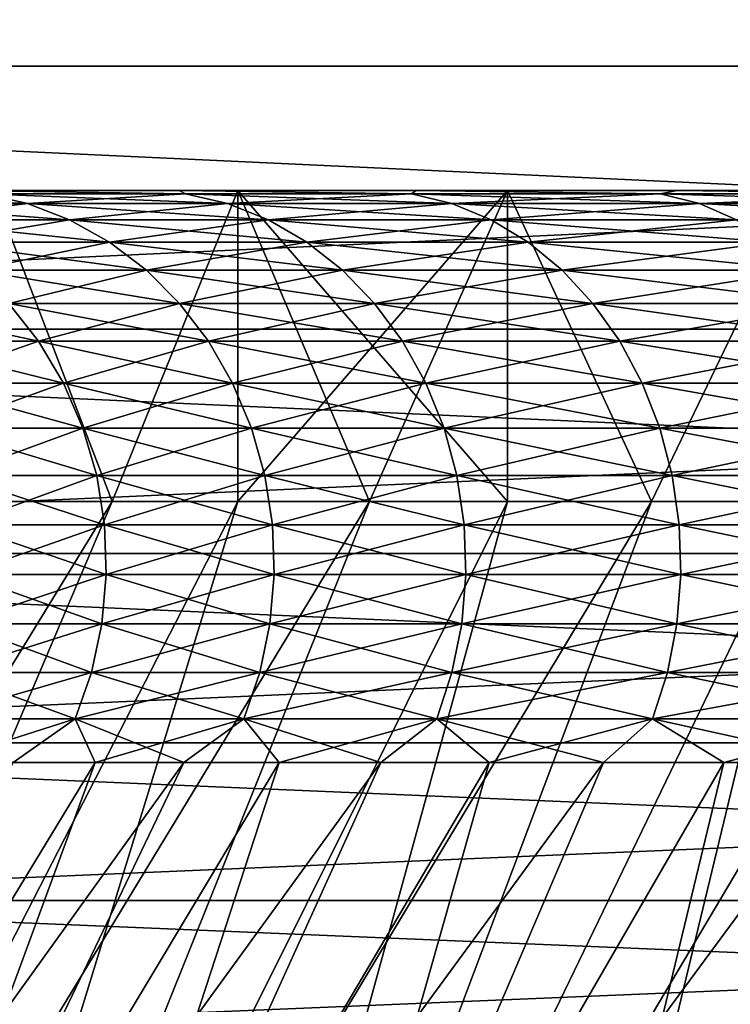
# Model space of a CAD drawing. Header units: metres. Extents: x -105 to 105, y -72 to 59.
# Tile 353 of 414: x 65.62 to 66.76, y 23.94 to 25.52. Entities that reach past the tile are written whole.
import ezdxf

# ---------------------------------------------------------------- set-up
doc = ezdxf.new("R2010")
doc.units = ezdxf.units.M
doc.layers.add('solid_509431_AD150_SW0001', color=7, linetype='CONTINUOUS')

msp = doc.modelspace()

# ---------------------------------------------------------------- linework, layer by layer
at = {"layer": 'solid_509431_AD150_SW0001'}
for points in [[(72.321823, 34.450001, 15.774263), (62.678173, 25.450001, 10.206499), (72.321823, 25.450001, 15.774263)], [(62.678173, 34.450001, 10.206499), (62.678173, 25.450001, 10.206499), (72.321823, 34.450001, 15.774263)], [(62.678173, 34.450001, -10.206499), (72.321823, 25.450001, -15.774263), (62.678173, 25.450001, -10.206499)], [(72.321823, 34.450001, -15.774263), (72.321823, 25.450001, -15.774263), (62.678173, 34.450001, -10.206499)], [(72.321823, 25.450001, 15.774263), (62.678173, 25.450001, 10.206499), (63.232864, 25.027069, 10.526749)], [(62.678173, 25.450001, -10.206499), (72.321823, 25.450001, -15.774263), (71.767136, 25.027069, -15.454014)], [(62.678173, 25.450001, -10.206499), (71.767136, 25.027069, -15.454014), (63.232857, 25.027073, -10.526746)], [(72.321823, 25.450001, 15.774263), (63.232864, 25.027069, 10.526749), (71.767143, 25.027073, 15.454017)], [(65.226921, 25.25, 4.938564), (65.537827, 25.25, 4.777785), (65.878197, 25.25, 5.399327)], [(65.578598, 25.25, 5.580294), (65.226921, 25.25, 4.938564), (65.878197, 25.25, 5.399327)], [(65.878197, 25.25, -5.399327), (65.226921, 25.25, -4.938564), (65.578598, 25.25, -5.580294)], [(65.878197, 25.25, -5.399327), (65.537827, 25.25, -4.777785), (65.226921, 25.25, -4.938564)], [(65.537827, 25.25, 4.777785), (65.563698, 25.244822, 4.653468), (65.888252, 25.244822, 5.260668)], [(65.878197, 25.25, 5.399327), (65.537827, 25.25, 4.777785), (65.888252, 25.244822, 5.260668)], [(65.888252, 25.244822, -5.260668), (65.537827, 25.25, -4.777785), (65.878197, 25.25, -5.399327)], [(65.563698, 25.244822, -4.653468), (65.537827, 25.25, -4.777785), (65.888252, 25.244822, -5.260668)], [(65.770378, 24.75, -5.892076), (65.578598, 25.25, -5.580294), (65.57856, 24.75, -5.580228)], [(65.57856, 24.75, 5.580228), (65.578598, 25.25, 5.580294), (65.770378, 24.75, 5.892076)], [(65.578598, 25.25, 5.580294), (65.878197, 25.25, 5.399327), (66.259331, 25.25, 5.996724)], [(65.972374, 25.25, 6.197135), (65.578598, 25.25, 5.580294), (66.259331, 25.25, 5.996724)], [(66.259331, 25.25, -5.996724), (65.578598, 25.25, -5.580294), (65.972374, 25.25, -6.197135)], [(65.770378, 24.75, -5.892076), (65.972374, 25.25, -6.197135), (65.578598, 25.25, -5.580294)], [(66.259331, 25.25, -5.996724), (65.878197, 25.25, -5.399327), (65.578598, 25.25, -5.580294)], [(65.770378, 24.75, 5.892076), (65.578598, 25.25, 5.580294), (65.972374, 25.25, 6.197135)], [(65.97245, 24.75, -6.197247), (65.972374, 25.25, -6.197135), (65.770378, 24.75, -5.892076)], [(65.770378, 24.75, 5.892076), (65.972374, 25.25, 6.197135), (65.97245, 24.75, 6.197247)], [(65.878197, 25.25, 5.399327), (65.888252, 25.244822, 5.260668), (66.251831, 25.244822, 5.845341)], [(66.259331, 25.25, 5.996724), (65.878197, 25.25, 5.399327), (66.251831, 25.244822, 5.845341)], [(66.251831, 25.244822, -5.845341), (65.878197, 25.25, -5.399327), (66.259331, 25.25, -5.996724)], [(65.888252, 25.244822, -5.260668), (65.878197, 25.25, -5.399327), (66.251831, 25.244822, -5.845341)], [(65.972374, 25.25, 6.197135), (66.259331, 25.25, 5.996724), (66.679482, 25.25, 6.567261)], [(66.406433, 25.25, 6.786247), (65.972374, 25.25, 6.197135), (66.679482, 25.25, 6.567261)], [(66.679482, 25.25, -6.567261), (65.972374, 25.25, -6.197135), (66.406433, 25.25, -6.786247)], [(66.406349, 24.75, -6.786134), (66.406433, 25.25, -6.786247), (65.972374, 25.25, -6.197135)], [(66.679482, 25.25, -6.567261), (66.259331, 25.25, -5.996724), (65.972374, 25.25, -6.197135)], [(66.184464, 24.75, -6.49529), (65.972374, 25.25, -6.197135), (65.97245, 24.75, -6.197247)], [(66.406349, 24.75, -6.786134), (65.972374, 25.25, -6.197135), (66.184464, 24.75, -6.49529)], [(65.97245, 24.75, 6.197247), (65.972374, 25.25, 6.197135), (66.406433, 25.25, 6.786247)], [(65.97245, 24.75, 6.197247), (66.406433, 25.25, 6.786247), (66.184464, 24.75, 6.49529)], [(66.184464, 24.75, 6.49529), (66.406433, 25.25, 6.786247), (66.406349, 24.75, 6.786134)], [(66.259331, 25.25, 5.996724), (66.251831, 25.244822, 5.845341), (66.652863, 25.244822, 6.404984)], [(66.251831, 25.244822, -5.845341), (66.259331, 25.25, -5.996724), (66.652863, 25.244822, -6.404984)], [(66.679482, 25.25, 6.567261), (66.259331, 25.25, 5.996724), (66.652863, 25.244822, 6.404984)], [(66.652863, 25.244822, -6.404984), (66.259331, 25.25, -5.996724), (66.679482, 25.25, -6.567261)], [(66.637993, 24.75, -7.069606), (66.406433, 25.25, -6.786247), (66.406349, 24.75, -6.786134)], [(66.406349, 24.75, 6.786134), (66.406433, 25.25, 6.786247), (66.637993, 24.75, 7.069606)], [(66.406433, 25.25, 6.786247), (66.679482, 25.25, 6.567261), (67.136841, 25.25, 7.108491)], [(66.878922, 25.25, 7.345103), (66.406433, 25.25, 6.786247), (67.136841, 25.25, 7.108491)], [(67.136841, 25.25, -7.108491), (66.406433, 25.25, -6.786247), (66.878922, 25.25, -7.345103)], [(66.637993, 24.75, -7.069606), (66.878922, 25.25, -7.345103), (66.406433, 25.25, -6.786247)], [(67.136841, 25.25, -7.108491), (66.679482, 25.25, -6.567261), (66.406433, 25.25, -6.786247)], [(66.637993, 24.75, 7.069606), (66.406433, 25.25, 6.786247), (66.878922, 25.25, 7.345103)], [(66.879005, 24.75, -7.345198), (66.878922, 25.25, -7.345103), (66.637993, 24.75, -7.069606)], [(66.637993, 24.75, 7.069606), (66.878922, 25.25, 7.345103), (66.879005, 24.75, 7.345198)], [(66.679482, 25.25, 6.567261), (66.652863, 25.244822, 6.404984), (67.089638, 25.244822, 6.937199)], [(66.652863, 25.244822, -6.404984), (66.679482, 25.25, -6.567261), (67.089638, 25.244822, -6.937199)], [(67.136841, 25.25, 7.108491), (66.679482, 25.25, 6.567261), (67.089638, 25.244822, 6.937199)], [(67.089638, 25.244822, -6.937199), (66.679482, 25.25, -6.567261), (67.136841, 25.25, -7.108491)], [(65.279556, 25.244822, 4.026341), (65.352043, 25.229061, 3.996314), (65.634071, 25.229061, 4.618764)], [(65.563698, 25.244822, 4.653468), (65.279556, 25.244822, 4.026341), (65.634071, 25.229061, 4.618764)], [(65.563698, 25.244822, -4.653468), (65.634071, 25.229061, -4.618764), (65.352043, 25.229061, -3.996314)], [(65.563698, 25.244822, 4.653468), (65.634071, 25.229061, 4.618764), (65.956207, 25.229061, 5.221436)], [(65.888252, 25.244822, 5.260668), (65.563698, 25.244822, 4.653468), (65.956207, 25.229061, 5.221436)], [(65.563698, 25.244822, -4.653468), (65.888252, 25.244822, -5.260668), (65.634071, 25.229061, -4.618764)], [(65.888252, 25.244822, -5.260668), (65.956207, 25.229061, -5.221436), (65.634071, 25.229061, -4.618764)], [(65.888252, 25.244822, 5.260668), (65.956207, 25.229061, 5.221436), (66.31707, 25.229061, 5.801749)], [(66.251831, 25.244822, 5.845341), (65.888252, 25.244822, 5.260668), (66.31707, 25.229061, 5.801749)], [(65.888252, 25.244822, -5.260668), (66.251831, 25.244822, -5.845341), (65.956207, 25.229061, -5.221436)], [(66.251831, 25.244822, -5.845341), (66.31707, 25.229061, -5.801749), (65.956207, 25.229061, -5.221436)], [(66.251831, 25.244822, 5.845341), (66.31707, 25.229061, 5.801749), (66.715111, 25.229061, 6.357218)], [(66.652863, 25.244822, 6.404984), (66.251831, 25.244822, 5.845341), (66.715111, 25.229061, 6.357218)], [(66.251831, 25.244822, -5.845341), (66.652863, 25.244822, -6.404984), (66.31707, 25.229061, -5.801749)], [(66.652863, 25.244822, -6.404984), (66.715111, 25.229061, -6.357218), (66.31707, 25.229061, -5.801749)], [(66.652863, 25.244822, 6.404984), (66.715111, 25.229061, 6.357218), (67.148636, 25.229061, 6.885464)], [(67.089638, 25.244822, 6.937199), (66.652863, 25.244822, 6.404984), (67.148636, 25.229061, 6.885464)], [(66.652863, 25.244822, -6.404984), (67.089638, 25.244822, -6.937199), (66.715111, 25.229061, -6.357218)], [(67.089638, 25.244822, -6.937199), (67.148636, 25.229061, -6.885464), (66.715111, 25.229061, -6.357218)], [(65.352043, 25.229061, 3.996314), (65.421951, 25.202997, 3.967357), (65.701935, 25.202997, 4.585297)], [(65.634071, 25.229061, 4.618764), (65.352043, 25.229061, 3.996314), (65.701935, 25.202997, 4.585297)], [(65.352043, 25.229061, -3.996314), (65.634071, 25.229061, -4.618764), (65.421951, 25.202997, -3.967357)], [(65.634071, 25.229061, -4.618764), (65.701935, 25.202997, -4.585297), (65.421951, 25.202997, -3.967357)], [(65.634071, 25.229061, 4.618764), (65.701935, 25.202997, 4.585297), (66.021736, 25.202997, 5.183602)], [(65.956207, 25.229061, 5.221436), (65.634071, 25.229061, 4.618764), (66.021736, 25.202997, 5.183602)], [(65.634071, 25.229061, -4.618764), (65.956207, 25.229061, -5.221436), (65.701935, 25.202997, -4.585297)], [(65.956207, 25.229061, -5.221436), (66.021736, 25.202997, -5.183602), (65.701935, 25.202997, -4.585297)], [(65.956207, 25.229061, 5.221436), (66.021736, 25.202997, 5.183602), (66.379982, 25.202997, 5.75971)], [(66.31707, 25.229061, 5.801749), (65.956207, 25.229061, 5.221436), (66.379982, 25.202997, 5.75971)], [(65.956207, 25.229061, -5.221436), (66.31707, 25.229061, -5.801749), (66.021736, 25.202997, -5.183602)], [(66.31707, 25.229061, -5.801749), (66.379982, 25.202997, -5.75971), (66.021736, 25.202997, -5.183602)], [(66.31707, 25.229061, 5.801749), (66.379982, 25.202997, 5.75971), (66.775146, 25.202997, 6.311154)], [(66.715111, 25.229061, 6.357218), (66.31707, 25.229061, 5.801749), (66.775146, 25.202997, 6.311154)], [(66.31707, 25.229061, -5.801749), (66.715111, 25.229061, -6.357218), (66.379982, 25.202997, -5.75971)], [(66.715111, 25.229061, -6.357218), (66.775146, 25.202997, -6.311154), (66.379982, 25.202997, -5.75971)], [(66.715111, 25.229061, 6.357218), (66.775146, 25.202997, 6.311154), (67.205521, 25.202997, 6.835572)], [(67.148636, 25.229061, 6.885464), (66.715111, 25.229061, 6.357218), (67.205521, 25.202997, 6.835572)], [(66.715111, 25.229061, -6.357218), (67.148636, 25.229061, -6.885464), (66.775146, 25.202997, -6.311154)], [(65.421951, 25.202997, 3.967357), (65.488037, 25.167095, 3.939985), (65.76609, 25.167095, 4.553661)], [(65.701935, 25.202997, 4.585297), (65.421951, 25.202997, 3.967357), (65.76609, 25.167095, 4.553661)], [(65.421951, 25.202997, -3.967357), (65.701935, 25.202997, -4.585297), (65.488037, 25.167095, -3.939985)], [(65.701935, 25.202997, -4.585297), (65.76609, 25.167095, -4.553661), (65.488037, 25.167095, -3.939985)], [(65.701935, 25.202997, 4.585297), (65.76609, 25.167095, 4.553661), (66.083679, 25.167095, 5.147839)], [(66.021736, 25.202997, 5.183602), (65.701935, 25.202997, 4.585297), (66.083679, 25.167095, 5.147839)], [(65.701935, 25.202997, -4.585297), (66.021736, 25.202997, -5.183602), (65.76609, 25.167095, -4.553661)], [(66.021736, 25.202997, -5.183602), (66.083679, 25.167095, -5.147839), (65.76609, 25.167095, -4.553661)], [(66.021736, 25.202997, 5.183602), (66.083679, 25.167095, 5.147839), (66.439461, 25.167095, 5.719972)], [(66.379982, 25.202997, 5.75971), (66.021736, 25.202997, 5.183602), (66.439461, 25.167095, 5.719972)], [(66.021736, 25.202997, -5.183602), (66.379982, 25.202997, -5.75971), (66.083679, 25.167095, -5.147839)], [(66.379982, 25.202997, -5.75971), (66.439461, 25.167095, -5.719972), (66.083679, 25.167095, -5.147839)], [(66.379982, 25.202997, 5.75971), (66.439461, 25.167095, 5.719972), (66.831894, 25.167095, 6.267611)], [(66.775146, 25.202997, 6.311154), (66.379982, 25.202997, 5.75971), (66.831894, 25.167095, 6.267611)], [(66.379982, 25.202997, -5.75971), (66.775146, 25.202997, -6.311154), (66.439461, 25.167095, -5.719972)], [(66.775146, 25.202997, -6.311154), (66.831894, 25.167095, -6.267611), (66.439461, 25.167095, -5.719972)], [(65.488037, 25.167095, 3.939985), (65.549118, 25.121994, 3.914685), (65.825386, 25.121994, 4.524421)], [(65.76609, 25.167095, 4.553661), (65.488037, 25.167095, 3.939985), (65.825386, 25.121994, 4.524421)], [(65.488037, 25.167095, -3.939985), (65.76609, 25.167095, -4.553661), (65.549118, 25.121994, -3.914685)], [(65.76609, 25.167095, -4.553661), (65.825386, 25.121994, -4.524421), (65.549118, 25.121994, -3.914685)], [(65.76609, 25.167095, 4.553661), (65.825386, 25.121994, 4.524421), (66.140938, 25.121994, 5.114782)], [(66.083679, 25.167095, 5.147839), (65.76609, 25.167095, 4.553661), (66.140938, 25.121994, 5.114782)], [(65.76609, 25.167095, -4.553661), (66.083679, 25.167095, -5.147839), (65.825386, 25.121994, -4.524421)], [(66.083679, 25.167095, -5.147839), (66.140938, 25.121994, -5.114782), (65.825386, 25.121994, -4.524421)], [(66.083679, 25.167095, 5.147839), (66.140938, 25.121994, 5.114782), (66.494431, 25.121994, 5.683242)], [(66.439461, 25.167095, 5.719972), (66.083679, 25.167095, 5.147839), (66.494431, 25.121994, 5.683242)], [(66.083679, 25.167095, -5.147839), (66.439461, 25.167095, -5.719972), (66.140938, 25.121994, -5.114782)], [(66.439461, 25.167095, -5.719972), (66.494431, 25.121994, -5.683242), (66.140938, 25.121994, -5.114782)], [(66.439461, 25.167095, 5.719972), (66.494431, 25.121994, 5.683242), (66.884338, 25.121994, 6.227365)], [(66.831894, 25.167095, 6.267611), (66.439461, 25.167095, 5.719972), (66.884338, 25.121994, 6.227365)], [(66.439461, 25.167095, -5.719972), (66.831894, 25.167095, -6.267611), (66.494431, 25.121994, -5.683242)], [(66.831894, 25.167095, -6.267611), (66.884338, 25.121994, -6.227365), (66.494431, 25.121994, -5.683242)], [(65.549118, 25.121994, 3.914685), (65.604103, 25.068493, 3.891907), (65.878769, 25.068493, 4.498095)], [(65.825386, 25.121994, 4.524421), (65.549118, 25.121994, 3.914685), (65.878769, 25.068493, 4.498095)], [(65.549118, 25.121994, -3.914685), (65.825386, 25.121994, -4.524421), (65.604103, 25.068493, -3.891907)], [(65.825386, 25.121994, -4.524421), (65.878769, 25.068493, -4.498095), (65.604103, 25.068493, -3.891907)], [(65.825386, 25.121994, 4.524421), (65.878769, 25.068493, 4.498095), (66.192482, 25.068493, 5.085021)], [(66.140938, 25.121994, 5.114782), (65.825386, 25.121994, 4.524421), (66.192482, 25.068493, 5.085021)], [(65.825386, 25.121994, -4.524421), (66.140938, 25.121994, -5.114782), (65.878769, 25.068493, -4.498095)], [(66.140938, 25.121994, -5.114782), (66.192482, 25.068493, -5.085021), (65.878769, 25.068493, -4.498095)], [(66.140938, 25.121994, 5.114782), (66.192482, 25.068493, 5.085021), (66.543915, 25.068493, 5.650173)], [(66.494431, 25.121994, 5.683242), (66.140938, 25.121994, 5.114782), (66.543915, 25.068493, 5.650173)], [(66.140938, 25.121994, -5.114782), (66.494431, 25.121994, -5.683242), (66.192482, 25.068493, -5.085021)], [(66.494431, 25.121994, -5.683242), (66.543915, 25.068493, -5.650173), (66.192482, 25.068493, -5.085021)], [(66.494431, 25.121994, 5.683242), (66.543915, 25.068493, 5.650173), (66.931564, 25.068493, 6.19113)], [(66.884338, 25.121994, 6.227365), (66.494431, 25.121994, 5.683242), (66.931564, 25.068493, 6.19113)], [(66.494431, 25.121994, -5.683242), (66.884338, 25.121994, -6.227365), (66.543915, 25.068493, -5.650173)], [(66.884338, 25.121994, -6.227365), (66.931564, 25.068493, -6.19113), (66.543915, 25.068493, -5.650173)], [(65.369682, 25.068493, 3.269053), (65.4188, 25.007549, 3.252379), (65.652031, 25.007549, 3.872056)], [(65.604103, 25.068493, 3.891907), (65.369682, 25.068493, 3.269053), (65.652031, 25.007549, 3.872056)], [(65.604103, 25.068493, -3.891907), (65.652031, 25.007549, -3.872056), (65.4188, 25.007549, -3.252379)], [(65.604103, 25.068493, 3.891907), (65.652031, 25.007549, 3.872056), (65.925285, 25.007549, 4.475152)], [(65.878769, 25.068493, 4.498095), (65.604103, 25.068493, 3.891907), (65.925285, 25.007549, 4.475152)], [(65.604103, 25.068493, -3.891907), (65.878769, 25.068493, -4.498095), (65.652031, 25.007549, -3.872056)], [(65.878769, 25.068493, -4.498095), (65.925285, 25.007549, -4.475152), (65.652031, 25.007549, -3.872056)], [(65.878769, 25.068493, 4.498095), (65.925285, 25.007549, 4.475152), (66.237404, 25.007549, 5.059085)], [(66.192482, 25.068493, 5.085021), (65.878769, 25.068493, 4.498095), (66.237404, 25.007549, 5.059085)], [(65.878769, 25.068493, -4.498095), (66.192482, 25.068493, -5.085021), (65.925285, 25.007549, -4.475152)], [(66.192482, 25.068493, -5.085021), (66.237404, 25.007549, -5.059085), (65.925285, 25.007549, -4.475152)], [(66.192482, 25.068493, 5.085021), (66.237404, 25.007549, 5.059085), (66.587051, 25.007549, 5.621355)], [(66.543915, 25.068493, 5.650173), (66.192482, 25.068493, 5.085021), (66.587051, 25.007549, 5.621355)], [(66.192482, 25.068493, -5.085021), (66.543915, 25.068493, -5.650173), (66.237404, 25.007549, -5.059085)], [(66.543915, 25.068493, -5.650173), (66.587051, 25.007549, -5.621355), (66.237404, 25.007549, -5.059085)], [(66.543915, 25.068493, 5.650173), (66.587051, 25.007549, 5.621355), (66.972717, 25.007549, 6.159552)], [(66.931564, 25.068493, 6.19113), (66.543915, 25.068493, 5.650173), (66.972717, 25.007549, 6.159552)], [(66.543915, 25.068493, -5.650173), (66.931564, 25.068493, -6.19113), (66.587051, 25.007549, -5.621355)], [(66.931564, 25.068493, -6.19113), (66.972717, 25.007549, -6.159552), (66.587051, 25.007549, -5.621355)], [(63.232857, 25.027073, -10.526746), (71.767136, 25.027069, -15.454014), (71.236435, 24.666332, -15.147614)], [(63.232857, 25.027073, -10.526746), (71.236435, 24.666332, -15.147614), (63.763557, 24.666334, -10.833145)], [(71.767143, 25.027073, 15.454017), (63.232864, 25.027069, 10.526749), (63.763565, 24.666332, 10.833148)], [(71.767143, 25.027073, 15.454017), (63.763565, 24.666332, 10.833148), (71.236443, 24.666334, 15.147616)], [(65.4188, 25.007549, 3.252379), (65.459801, 24.940241, 3.238461), (65.692032, 24.940241, 3.855486)], [(65.652031, 25.007549, 3.872056), (65.4188, 25.007549, 3.252379), (65.692032, 24.940241, 3.855486)], [(65.4188, 25.007549, -3.252379), (65.652031, 25.007549, -3.872056), (65.459801, 24.940241, -3.238461)], [(65.652031, 25.007549, -3.872056), (65.692032, 24.940241, -3.855486), (65.459801, 24.940241, -3.238461)], [(65.652031, 25.007549, 3.872056), (65.692032, 24.940241, 3.855486), (65.964119, 24.940241, 4.456002)], [(65.925285, 25.007549, 4.475152), (65.652031, 25.007549, 3.872056), (65.964119, 24.940241, 4.456002)], [(65.652031, 25.007549, -3.872056), (65.925285, 25.007549, -4.475152), (65.692032, 24.940241, -3.855486)], [(65.925285, 25.007549, -4.475152), (65.964119, 24.940241, -4.456002), (65.692032, 24.940241, -3.855486)], [(65.925285, 25.007549, 4.475152), (65.964119, 24.940241, 4.456002), (66.274902, 24.940241, 5.037436)], [(66.237404, 25.007549, 5.059085), (65.925285, 25.007549, 4.475152), (66.274902, 24.940241, 5.037436)], [(65.925285, 25.007549, -4.475152), (66.237404, 25.007549, -5.059085), (65.964119, 24.940241, -4.456002)], [(66.237404, 25.007549, -5.059085), (66.274902, 24.940241, -5.037436), (65.964119, 24.940241, -4.456002)], [(66.237404, 25.007549, 5.059085), (66.274902, 24.940241, 5.037436), (66.623047, 24.940241, 5.597299)], [(66.587051, 25.007549, 5.621355), (66.237404, 25.007549, 5.059085), (66.623047, 24.940241, 5.597299)], [(66.237404, 25.007549, -5.059085), (66.587051, 25.007549, -5.621355), (66.274902, 24.940241, -5.037436)], [(66.587051, 25.007549, -5.621355), (66.623047, 24.940241, -5.597299), (66.274902, 24.940241, -5.037436)], [(66.587051, 25.007549, 5.621355), (66.623047, 24.940241, 5.597299), (67.007065, 24.940241, 6.133193)], [(66.972717, 25.007549, 6.159552), (66.587051, 25.007549, 5.621355), (67.007065, 24.940241, 6.133193)], [(66.587051, 25.007549, -5.621355), (66.972717, 25.007549, -6.159552), (66.623047, 24.940241, -5.597299)], [(66.972717, 25.007549, -6.159552), (67.007065, 24.940241, -6.133193), (66.623047, 24.940241, -5.597299)], [(65.459801, 24.940241, 3.238461), (65.491951, 24.867771, 3.227546), (65.723404, 24.867771, 3.842492)], [(65.692032, 24.940241, 3.855486), (65.459801, 24.940241, 3.238461), (65.723404, 24.867771, 3.842492)], [(65.459801, 24.940241, -3.238461), (65.692032, 24.940241, -3.855486), (65.491951, 24.867771, -3.227546)], [(65.692032, 24.940241, -3.855486), (65.723404, 24.867771, -3.842492), (65.491951, 24.867771, -3.227546)], [(65.692032, 24.940241, 3.855486), (65.723404, 24.867771, 3.842492), (65.994576, 24.867771, 4.440983)], [(65.964119, 24.940241, 4.456002), (65.692032, 24.940241, 3.855486), (65.994576, 24.867771, 4.440983)], [(65.692032, 24.940241, -3.855486), (65.964119, 24.940241, -4.456002), (65.723404, 24.867771, -3.842492)], [(65.964119, 24.940241, -4.456002), (65.994576, 24.867771, -4.440983), (65.723404, 24.867771, -3.842492)], [(65.964119, 24.940241, 4.456002), (65.994576, 24.867771, 4.440983), (66.304314, 24.867771, 5.020458)], [(66.274902, 24.940241, 5.037436), (65.964119, 24.940241, 4.456002), (66.304314, 24.867771, 5.020458)], [(65.964119, 24.940241, -4.456002), (66.274902, 24.940241, -5.037436), (65.994576, 24.867771, -4.440983)], [(66.274902, 24.940241, -5.037436), (66.304314, 24.867771, -5.020458), (65.994576, 24.867771, -4.440983)], [(66.274902, 24.940241, 5.037436), (66.304314, 24.867771, 5.020458), (66.651283, 24.867771, 5.578434)], [(66.623047, 24.940241, 5.597299), (66.274902, 24.940241, 5.037436), (66.651283, 24.867771, 5.578434)], [(66.274902, 24.940241, -5.037436), (66.623047, 24.940241, -5.597299), (66.304314, 24.867771, -5.020458)], [(66.623047, 24.940241, -5.597299), (66.651283, 24.867771, -5.578434), (66.304314, 24.867771, -5.020458)], [(66.623047, 24.940241, 5.597299), (66.651283, 24.867771, 5.578434), (67.034004, 24.867771, 6.112522)], [(67.007065, 24.940241, 6.133193), (66.623047, 24.940241, 5.597299), (67.034004, 24.867771, 6.112522)], [(66.623047, 24.940241, -5.597299), (67.007065, 24.940241, -6.133193), (66.651283, 24.867771, -5.578434)], [(67.007065, 24.940241, -6.133193), (67.034004, 24.867771, -6.112522), (66.651283, 24.867771, -5.578434)], [(65.491951, 24.867771, 3.227546), (65.514687, 24.791426, 3.219829), (65.745583, 24.791426, 3.833304)], [(65.723404, 24.867771, 3.842492), (65.491951, 24.867771, 3.227546), (65.745583, 24.791426, 3.833304)], [(65.491951, 24.867771, -3.227546), (65.723404, 24.867771, -3.842492), (65.514687, 24.791426, -3.219829)], [(65.723404, 24.867771, -3.842492), (65.745583, 24.791426, -3.833304), (65.514687, 24.791426, -3.219829)], [(65.723404, 24.867771, 3.842492), (65.745583, 24.791426, 3.833304), (66.016113, 24.791426, 4.430364)], [(65.994576, 24.867771, 4.440983), (65.723404, 24.867771, 3.842492), (66.016113, 24.791426, 4.430364)], [(65.723404, 24.867771, -3.842492), (65.994576, 24.867771, -4.440983), (65.745583, 24.791426, -3.833304)], [(65.994576, 24.867771, -4.440983), (66.016113, 24.791426, -4.430364), (65.745583, 24.791426, -3.833304)], [(65.994576, 24.867771, 4.440983), (66.016113, 24.791426, 4.430364), (66.325104, 24.791426, 5.008453)], [(66.304314, 24.867771, 5.020458), (65.994576, 24.867771, 4.440983), (66.325104, 24.791426, 5.008453)], [(65.994576, 24.867771, -4.440983), (66.304314, 24.867771, -5.020458), (66.016113, 24.791426, -4.430364)], [(66.304314, 24.867771, -5.020458), (66.325104, 24.791426, -5.008453), (66.016113, 24.791426, -4.430364)], [(66.304314, 24.867771, 5.020458), (66.325104, 24.791426, 5.008453), (66.671249, 24.791426, 5.565095)], [(66.651283, 24.867771, 5.578434), (66.304314, 24.867771, 5.020458), (66.671249, 24.791426, 5.565095)], [(66.304314, 24.867771, -5.020458), (66.651283, 24.867771, -5.578434), (66.325104, 24.791426, -5.008453)], [(66.651283, 24.867771, -5.578434), (66.671249, 24.791426, -5.565095), (66.325104, 24.791426, -5.008453)], [(66.651283, 24.867771, 5.578434), (66.671249, 24.791426, 5.565095), (67.053055, 24.791426, 6.097906)], [(67.034004, 24.867771, 6.112522), (66.651283, 24.867771, 5.578434), (67.053055, 24.791426, 6.097906)], [(66.651283, 24.867771, -5.578434), (67.034004, 24.867771, -6.112522), (66.671249, 24.791426, -5.565095)], [(67.034004, 24.867771, -6.112522), (67.053055, 24.791426, -6.097906), (66.671249, 24.791426, -5.565095)], [(65.514687, 24.791426, 3.219829), (65.527603, 24.712564, 3.215446), (65.758186, 24.712564, 3.828086)], [(65.745583, 24.791426, 3.833304), (65.514687, 24.791426, 3.219829), (65.758186, 24.712564, 3.828086)], [(65.514687, 24.791426, -3.219829), (65.745583, 24.791426, -3.833304), (65.527603, 24.712564, -3.215446)], [(65.745583, 24.791426, -3.833304), (65.758186, 24.712564, -3.828086), (65.527603, 24.712564, -3.215446)], [(65.745583, 24.791426, 3.833304), (65.758186, 24.712564, 3.828086), (66.028336, 24.712564, 4.424334)], [(66.016113, 24.791426, 4.430364), (65.745583, 24.791426, 3.833304), (66.028336, 24.712564, 4.424334)], [(65.745583, 24.791426, -3.833304), (66.016113, 24.791426, -4.430364), (65.758186, 24.712564, -3.828086)], [(66.016113, 24.791426, -4.430364), (66.028336, 24.712564, -4.424334), (65.758186, 24.712564, -3.828086)], [(66.016113, 24.791426, 4.430364), (66.028336, 24.712564, 4.424334), (66.336914, 24.712564, 5.001636)], [(66.325104, 24.791426, 5.008453), (66.016113, 24.791426, 4.430364), (66.336914, 24.712564, 5.001636)], [(66.016113, 24.791426, -4.430364), (66.325104, 24.791426, -5.008453), (66.028336, 24.712564, -4.424334)], [(66.325104, 24.791426, -5.008453), (66.336914, 24.712564, -5.001636), (66.028336, 24.712564, -4.424334)], [(66.325104, 24.791426, 5.008453), (66.336914, 24.712564, 5.001636), (66.682587, 24.712564, 5.557519)], [(66.671249, 24.791426, 5.565095), (66.325104, 24.791426, 5.008453), (66.682587, 24.712564, 5.557519)], [(66.325104, 24.791426, -5.008453), (66.671249, 24.791426, -5.565095), (66.336914, 24.712564, -5.001636)], [(66.671249, 24.791426, -5.565095), (66.682587, 24.712564, -5.557519), (66.336914, 24.712564, -5.001636)], [(66.671249, 24.791426, 5.565095), (66.682587, 24.712564, 5.557519), (67.063873, 24.712564, 6.089605)], [(67.053055, 24.791426, 6.097906), (66.671249, 24.791426, 5.565095), (67.063873, 24.712564, 6.089605)], [(66.671249, 24.791426, -5.565095), (67.053055, 24.791426, -6.097906), (66.682587, 24.712564, -5.557519)], [(67.053055, 24.791426, -6.097906), (67.063873, 24.712564, -6.089605), (66.682587, 24.712564, -5.557519)], [(64.384056, 22.484085, 6.129103), (65.57856, 24.75, 5.580228), (65.770378, 24.75, 5.892076)], [(64.807663, 22.484085, 6.810316), (64.384056, 22.484085, 6.129103), (65.770378, 24.75, 5.892076)], [(64.807663, 22.484085, 6.810316), (65.97245, 24.75, 6.197247), (66.184464, 24.75, 6.49529)], [(65.274895, 22.484085, 7.46233), (64.807663, 22.484085, 6.810316), (66.184464, 24.75, 6.49529)], [(64.807663, 22.484085, 6.810316), (65.770378, 24.75, 5.892076), (65.97245, 24.75, 6.197247)], [(64.807663, 22.484085, -6.810316), (65.770378, 24.75, -5.892076), (65.57856, 24.75, -5.580228)], [(64.807663, 22.484085, -6.810316), (65.97245, 24.75, -6.197247), (65.770378, 24.75, -5.892076)], [(64.807663, 22.484085, -6.810316), (65.274895, 22.484085, -7.46233), (65.97245, 24.75, -6.197247)], [(65.274895, 22.484085, 7.46233), (66.406349, 24.75, 6.786134), (66.637993, 24.75, 7.069606)], [(65.783783, 22.484085, 8.082415), (65.274895, 22.484085, 7.46233), (66.637993, 24.75, 7.069606)], [(65.274895, 22.484085, 7.46233), (66.184464, 24.75, 6.49529), (66.406349, 24.75, 6.786134)], [(65.274895, 22.484085, -7.46233), (66.184464, 24.75, -6.49529), (65.97245, 24.75, -6.197247)], [(65.274895, 22.484085, -7.46233), (66.406349, 24.75, -6.786134), (66.184464, 24.75, -6.49529)], [(65.274895, 22.484085, -7.46233), (65.783783, 22.484085, -8.082415), (66.406349, 24.75, -6.786134)], [(65.783783, 22.484085, 8.082415), (66.879005, 24.75, 7.345198), (67.128937, 24.75, 7.612417)], [(66.332123, 22.484085, 8.667874), (65.783783, 22.484085, 8.082415), (67.128937, 24.75, 7.612417)], [(65.783783, 22.484085, 8.082415), (66.637993, 24.75, 7.069606), (66.879005, 24.75, 7.345198)], [(65.783783, 22.484085, -8.082415), (66.637993, 24.75, -7.069606), (66.406349, 24.75, -6.786134)], [(65.783783, 22.484085, -8.082415), (66.879005, 24.75, -7.345198), (66.637993, 24.75, -7.069606)], [(65.783783, 22.484085, -8.082415), (66.332123, 22.484085, -8.667874), (66.879005, 24.75, -7.345198)], [(66.332123, 22.484085, 8.667874), (67.387558, 24.75, 7.871038), (67.654816, 24.75, 8.121008)], [(66.917587, 22.484085, 9.216219), (66.332123, 22.484085, 8.667874), (67.654816, 24.75, 8.121008)], [(66.332123, 22.484085, 8.667874), (67.128937, 24.75, 7.612417), (67.387558, 24.75, 7.871038)], [(66.332123, 22.484085, -8.667874), (67.128937, 24.75, -7.612417), (66.879005, 24.75, -7.345198)], [(66.332123, 22.484085, -8.667874), (67.387558, 24.75, -7.871038), (67.128937, 24.75, -7.612417)], [(66.332123, 22.484085, -8.667874), (66.917587, 22.484085, -9.216219), (67.387558, 24.75, -7.871038)], [(65.527603, 24.712564, 3.215446), (65.530457, 24.632591, 3.214476), (65.760971, 24.632591, 3.826931)], [(65.758186, 24.712564, 3.828086), (65.527603, 24.712564, 3.215446), (65.760971, 24.632591, 3.826931)], [(65.527603, 24.712564, -3.215446), (65.758186, 24.712564, -3.828086), (65.530457, 24.632591, -3.214476)], [(65.758186, 24.712564, -3.828086), (65.760971, 24.632591, -3.826931), (65.530457, 24.632591, -3.214476)], [(65.758186, 24.712564, 3.828086), (65.760971, 24.632591, 3.826931), (66.031044, 24.632591, 4.422998)], [(66.028336, 24.712564, 4.424334), (65.758186, 24.712564, 3.828086), (66.031044, 24.632591, 4.422998)], [(65.758186, 24.712564, -3.828086), (66.028336, 24.712564, -4.424334), (65.760971, 24.632591, -3.826931)], [(66.028336, 24.712564, -4.424334), (66.031044, 24.632591, -4.422998), (65.760971, 24.632591, -3.826931)], [(66.028336, 24.712564, 4.424334), (66.031044, 24.632591, 4.422998), (66.339531, 24.632591, 5.000126)], [(66.336914, 24.712564, 5.001636), (66.028336, 24.712564, 4.424334), (66.339531, 24.632591, 5.000126)], [(66.028336, 24.712564, -4.424334), (66.336914, 24.712564, -5.001636), (66.031044, 24.632591, -4.422998)], [(66.336914, 24.712564, -5.001636), (66.339531, 24.632591, -5.000126), (66.031044, 24.632591, -4.422998)], [(66.336914, 24.712564, 5.001636), (66.339531, 24.632591, 5.000126), (66.685097, 24.632591, 5.555843)], [(66.682587, 24.712564, 5.557519), (66.336914, 24.712564, 5.001636), (66.685097, 24.632591, 5.555843)], [(66.336914, 24.712564, -5.001636), (66.682587, 24.712564, -5.557519), (66.339531, 24.632591, -5.000126)], [(66.682587, 24.712564, -5.557519), (66.685097, 24.632591, -5.555843), (66.339531, 24.632591, -5.000126)], [(66.682587, 24.712564, 5.557519), (66.685097, 24.632591, 5.555843), (67.066269, 24.632591, 6.087768)], [(67.063873, 24.712564, 6.089605), (66.682587, 24.712564, 5.557519), (67.066269, 24.632591, 6.087768)], [(66.682587, 24.712564, -5.557519), (67.063873, 24.712564, -6.089605), (66.685097, 24.632591, -5.555843)], [(67.063873, 24.712564, -6.089605), (67.066269, 24.632591, -6.087768), (66.685097, 24.632591, -5.555843)], [(63.763557, 24.666334, -10.833145), (71.236435, 24.666332, -15.147614), (70.726868, 24.361702, -14.853414)], [(63.763557, 24.666334, -10.833145), (70.726868, 24.361702, -14.853414), (64.273132, 24.361704, -11.127347)], [(71.236443, 24.666334, 15.147616), (63.763565, 24.666332, 10.833148), (64.273132, 24.361702, 11.127349)], [(71.236443, 24.666334, 15.147616), (64.273132, 24.361702, 11.127349), (70.726868, 24.361704, 14.853415)], [(65.530457, 24.632591, 3.214476), (65.523216, 24.552925, 3.216936), (65.753899, 24.552925, 3.829859)], [(65.760971, 24.632591, -3.826931), (65.753899, 24.552925, -3.829859), (65.523216, 24.552925, -3.216936)], [(65.530457, 24.632591, -3.214476), (65.760971, 24.632591, -3.826931), (65.523216, 24.552925, -3.216936)], [(65.760971, 24.632591, 3.826931), (65.530457, 24.632591, 3.214476), (65.753899, 24.552925, 3.829859)], [(65.760971, 24.632591, 3.826931), (65.753899, 24.552925, 3.829859), (66.024185, 24.552925, 4.426383)], [(66.031044, 24.632591, -4.422998), (66.024185, 24.552925, -4.426383), (65.753899, 24.552925, -3.829859)], [(65.760971, 24.632591, -3.826931), (66.031044, 24.632591, -4.422998), (65.753899, 24.552925, -3.829859)], [(66.031044, 24.632591, 4.422998), (65.760971, 24.632591, 3.826931), (66.024185, 24.552925, 4.426383)], [(66.031044, 24.632591, 4.422998), (66.024185, 24.552925, 4.426383), (66.332901, 24.552925, 5.003953)], [(66.339531, 24.632591, -5.000126), (66.332901, 24.552925, -5.003953), (66.024185, 24.552925, -4.426383)], [(66.031044, 24.632591, -4.422998), (66.339531, 24.632591, -5.000126), (66.024185, 24.552925, -4.426383)], [(66.339531, 24.632591, 5.000126), (66.031044, 24.632591, 4.422998), (66.332901, 24.552925, 5.003953)], [(66.339531, 24.632591, 5.000126), (66.332901, 24.552925, 5.003953), (66.678734, 24.552925, 5.560094)], [(66.685097, 24.632591, -5.555843), (66.678734, 24.552925, -5.560094), (66.332901, 24.552925, -5.003953)], [(66.339531, 24.632591, -5.000126), (66.685097, 24.632591, -5.555843), (66.332901, 24.552925, -5.003953)], [(66.685097, 24.632591, 5.555843), (66.339531, 24.632591, 5.000126), (66.678734, 24.552925, 5.560094)], [(66.685097, 24.632591, 5.555843), (66.678734, 24.552925, 5.560094), (67.060196, 24.552925, 6.092426)], [(67.066269, 24.632591, -6.087768), (67.060196, 24.552925, -6.092426), (66.678734, 24.552925, -5.560094)], [(66.685097, 24.632591, -5.555843), (67.066269, 24.632591, -6.087768), (66.678734, 24.552925, -5.560094)], [(67.066269, 24.632591, 6.087768), (66.685097, 24.632591, 5.555843), (67.060196, 24.552925, 6.092426)], [(65.523216, 24.552925, 3.216936), (65.505989, 24.474989, 3.222781), (65.737099, 24.474989, 3.836819)], [(65.753899, 24.552925, -3.829859), (65.737099, 24.474989, -3.836819), (65.505989, 24.474989, -3.222781)], [(65.523216, 24.552925, -3.216936), (65.753899, 24.552925, -3.829859), (65.505989, 24.474989, -3.222781)], [(65.753899, 24.552925, 3.829859), (65.523216, 24.552925, 3.216936), (65.737099, 24.474989, 3.836819)], [(65.753899, 24.552925, 3.829859), (65.737099, 24.474989, 3.836819), (66.007874, 24.474989, 4.434427)], [(66.024185, 24.552925, -4.426383), (66.007874, 24.474989, -4.434427), (65.737099, 24.474989, -3.836819)], [(65.753899, 24.552925, -3.829859), (66.024185, 24.552925, -4.426383), (65.737099, 24.474989, -3.836819)], [(66.024185, 24.552925, 4.426383), (65.753899, 24.552925, 3.829859), (66.007874, 24.474989, 4.434427)], [(66.024185, 24.552925, 4.426383), (66.007874, 24.474989, 4.434427), (66.317146, 24.474989, 5.013046)], [(66.332901, 24.552925, -5.003953), (66.317146, 24.474989, -5.013046), (66.007874, 24.474989, -4.434427)], [(66.024185, 24.552925, -4.426383), (66.332901, 24.552925, -5.003953), (66.007874, 24.474989, -4.434427)], [(66.332901, 24.552925, 5.003953), (66.024185, 24.552925, 4.426383), (66.317146, 24.474989, 5.013046)], [(66.332901, 24.552925, 5.003953), (66.317146, 24.474989, 5.013046), (66.663612, 24.474989, 5.570198)], [(66.678734, 24.552925, -5.560094), (66.663612, 24.474989, -5.570198), (66.317146, 24.474989, -5.013046)], [(66.332901, 24.552925, -5.003953), (66.678734, 24.552925, -5.560094), (66.317146, 24.474989, -5.013046)], [(66.678734, 24.552925, 5.560094), (66.332901, 24.552925, 5.003953), (66.663612, 24.474989, 5.570198)], [(66.678734, 24.552925, 5.560094), (66.663612, 24.474989, 5.570198), (67.045769, 24.474989, 6.103498)], [(67.060196, 24.552925, -6.092426), (67.045769, 24.474989, -6.103498), (66.663612, 24.474989, -5.570198)], [(66.678734, 24.552925, -5.560094), (67.060196, 24.552925, -6.092426), (66.663612, 24.474989, -5.570198)], [(67.060196, 24.552925, 6.092426), (66.678734, 24.552925, 5.560094), (67.045769, 24.474989, 6.103498)], [(65.505989, 24.474989, 3.222781), (65.479103, 24.400164, 3.23191), (65.710861, 24.400164, 3.847687)], [(65.737099, 24.474989, -3.836819), (65.710861, 24.400164, -3.847687), (65.479103, 24.400164, -3.23191)], [(65.505989, 24.474989, -3.222781), (65.737099, 24.474989, -3.836819), (65.479103, 24.400164, -3.23191)], [(65.737099, 24.474989, 3.836819), (65.505989, 24.474989, 3.222781), (65.710861, 24.400164, 3.847687)], [(65.737099, 24.474989, 3.836819), (65.710861, 24.400164, 3.847687), (65.982399, 24.400164, 4.446987)], [(66.007874, 24.474989, -4.434427), (65.982399, 24.400164, -4.446987), (65.710861, 24.400164, -3.847687)], [(65.737099, 24.474989, -3.836819), (66.007874, 24.474989, -4.434427), (65.710861, 24.400164, -3.847687)], [(66.007874, 24.474989, 4.434427), (65.737099, 24.474989, 3.836819), (65.982399, 24.400164, 4.446987)], [(66.007874, 24.474989, 4.434427), (65.982399, 24.400164, 4.446987), (66.292557, 24.400164, 5.027245)], [(66.317146, 24.474989, -5.013046), (66.292557, 24.400164, -5.027245), (65.982399, 24.400164, -4.446987)], [(66.007874, 24.474989, -4.434427), (66.317146, 24.474989, -5.013046), (65.982399, 24.400164, -4.446987)], [(66.317146, 24.474989, 5.013046), (66.007874, 24.474989, 4.434427), (66.292557, 24.400164, 5.027245)], [(66.317146, 24.474989, 5.013046), (66.292557, 24.400164, 5.027245), (66.639999, 24.400164, 5.585975)], [(66.663612, 24.474989, -5.570198), (66.639999, 24.400164, -5.585975), (66.292557, 24.400164, -5.027245)], [(66.317146, 24.474989, -5.013046), (66.663612, 24.474989, -5.570198), (66.292557, 24.400164, -5.027245)], [(66.663612, 24.474989, 5.570198), (66.317146, 24.474989, 5.013046), (66.639999, 24.400164, 5.585975)], [(66.663612, 24.474989, 5.570198), (66.639999, 24.400164, 5.585975), (67.023239, 24.400164, 6.120785)], [(67.045769, 24.474989, -6.103498), (67.023239, 24.400164, -6.120785), (66.639999, 24.400164, -5.585975)], [(66.663612, 24.474989, -5.570198), (67.045769, 24.474989, -6.103498), (66.639999, 24.400164, -5.585975)], [(67.045769, 24.474989, 6.103498), (66.663612, 24.474989, 5.570198), (67.023239, 24.400164, 6.120785)], [(65.710861, 24.400164, 3.847687), (65.479103, 24.400164, 3.23191), (65.611122, 24.329853, 3.702494)], [(65.479103, 24.400164, -3.23191), (65.710861, 24.400164, -3.847687), (65.490189, 24.329853, -3.379789)], [(65.710861, 24.400164, -3.847687), (65.611122, 24.329853, -3.702494), (65.490189, 24.329853, -3.379789)], [(65.710861, 24.400164, 3.847687), (65.611122, 24.329853, 3.702494), (65.742996, 24.329853, 4.020883)], [(65.710861, 24.400164, -3.847687), (65.742996, 24.329853, -4.020883), (65.611122, 24.329853, -3.702494)], [(65.710861, 24.400164, 3.847687), (65.742996, 24.329853, 4.020883), (65.885674, 24.329853, 4.334583)], [(65.982399, 24.400164, 4.446987), (65.710861, 24.400164, 3.847687), (65.885674, 24.329853, 4.334583)], [(65.710861, 24.400164, -3.847687), (65.982399, 24.400164, -4.446987), (65.742996, 24.329853, -4.020883)], [(65.982399, 24.400164, -4.446987), (65.885674, 24.329853, -4.334583), (65.742996, 24.329853, -4.020883)], [(65.982399, 24.400164, 4.446987), (65.885674, 24.329853, 4.334583), (66.038971, 24.329853, 4.643229)], [(65.982399, 24.400164, -4.446987), (66.038971, 24.329853, -4.643229), (65.885674, 24.329853, -4.334583)], [(65.982399, 24.400164, 4.446987), (66.038971, 24.329853, 4.643229), (66.202721, 24.329853, 4.946462)], [(66.292557, 24.400164, 5.027245), (65.982399, 24.400164, 4.446987), (66.202721, 24.329853, 4.946462)], [(65.982399, 24.400164, -4.446987), (66.292557, 24.400164, -5.027245), (66.038971, 24.329853, -4.643229)], [(66.292557, 24.400164, -5.027245), (66.202721, 24.329853, -4.946462), (66.038971, 24.329853, -4.643229)], [(66.292557, 24.400164, 5.027245), (66.202721, 24.329853, 4.946462), (66.376732, 24.329853, 5.243927)], [(66.292557, 24.400164, -5.027245), (66.376732, 24.329853, -5.243927), (66.202721, 24.329853, -4.946462)], [(66.292557, 24.400164, 5.027245), (66.376732, 24.329853, 5.243927), (66.560791, 24.329853, 5.535278)], [(66.639999, 24.400164, 5.585975), (66.292557, 24.400164, 5.027245), (66.560791, 24.329853, 5.535278)], [(66.292557, 24.400164, -5.027245), (66.639999, 24.400164, -5.585975), (66.376732, 24.329853, -5.243927)], [(66.639999, 24.400164, -5.585975), (66.560791, 24.329853, -5.535278), (66.376732, 24.329853, -5.243927)], [(66.639999, 24.400164, 5.585975), (66.560791, 24.329853, 5.535278), (66.754692, 24.329853, 5.820175)], [(66.639999, 24.400164, -5.585975), (66.754692, 24.329853, -5.820175), (66.560791, 24.329853, -5.535278)], [(66.639999, 24.400164, 5.585975), (66.754692, 24.329853, 5.820175), (66.958206, 24.329853, 6.098286)], [(67.023239, 24.400164, 6.120785), (66.639999, 24.400164, 5.585975), (66.958206, 24.329853, 6.098286)], [(66.639999, 24.400164, -5.585975), (67.023239, 24.400164, -6.120785), (66.754692, 24.329853, -5.820175)], [(67.023239, 24.400164, -6.120785), (66.958206, 24.329853, -6.098286), (66.754692, 24.329853, -5.820175)], [(70.726868, 24.361704, 14.853415), (64.273132, 24.361702, 11.127349), (64.764755, 24.107826, 11.411188)], [(64.273132, 24.361704, -11.127347), (70.726868, 24.361702, -14.853414), (70.235245, 24.107826, -14.569573)], [(64.273132, 24.361704, -11.127347), (70.235245, 24.107826, -14.569573), (64.764755, 24.107826, -11.411188)], [(70.726868, 24.361704, 14.853415), (64.764755, 24.107826, 11.411188), (70.235245, 24.107826, 14.569573)], [(65.742996, 24.329853, 4.020883), (64.964905, 23.049999, 4.255222), (65.271561, 23.049999, 4.916045)], [(65.742996, 24.329853, 4.020883), (65.611122, 24.329853, 3.702494), (64.964905, 23.049999, 4.255222)], [(65.885674, 24.329853, -4.334583), (65.271561, 23.049999, -4.916045), (64.964905, 23.049999, -4.255222)], [(65.742996, 24.329853, -4.020883), (65.885674, 24.329853, -4.334583), (64.964905, 23.049999, -4.255222)], [(65.611122, 24.329853, -3.702494), (65.742996, 24.329853, -4.020883), (64.964905, 23.049999, -4.255222)], [(66.038971, 24.329853, 4.643229), (65.271561, 23.049999, 4.916045), (65.62162, 23.049999, 5.554814)], [(65.885674, 24.329853, 4.334583), (65.742996, 24.329853, 4.020883), (65.271561, 23.049999, 4.916045)], [(66.038971, 24.329853, 4.643229), (65.885674, 24.329853, 4.334583), (65.271561, 23.049999, 4.916045)], [(66.202721, 24.329853, -4.946462), (65.62162, 23.049999, -5.554814), (65.271561, 23.049999, -4.916045)], [(66.038971, 24.329853, -4.643229), (66.202721, 24.329853, -4.946462), (65.271561, 23.049999, -4.916045)], [(65.885674, 24.329853, -4.334583), (66.038971, 24.329853, -4.643229), (65.271561, 23.049999, -4.916045)], [(66.376732, 24.329853, 5.243927), (65.62162, 23.049999, 5.554814), (66.013618, 23.049999, 6.168869)], [(66.202721, 24.329853, 4.946462), (66.038971, 24.329853, 4.643229), (65.62162, 23.049999, 5.554814)], [(66.376732, 24.329853, 5.243927), (66.202721, 24.329853, 4.946462), (65.62162, 23.049999, 5.554814)], [(66.560791, 24.329853, -5.535278), (66.013618, 23.049999, -6.168869), (65.62162, 23.049999, -5.554814)], [(66.376732, 24.329853, -5.243927), (66.560791, 24.329853, -5.535278), (65.62162, 23.049999, -5.554814)], [(66.202721, 24.329853, -4.946462), (66.376732, 24.329853, -5.243927), (65.62162, 23.049999, -5.554814)], [(66.754692, 24.329853, 5.820175), (66.013618, 23.049999, 6.168869), (66.445663, 23.049999, 6.755247)], [(66.560791, 24.329853, 5.535278), (66.376732, 24.329853, 5.243927), (66.013618, 23.049999, 6.168869)], [(66.754692, 24.329853, 5.820175), (66.560791, 24.329853, 5.535278), (66.013618, 23.049999, 6.168869)], [(66.958206, 24.329853, -6.098286), (66.445663, 23.049999, -6.755247), (66.013618, 23.049999, -6.168869)], [(66.754692, 24.329853, -5.820175), (66.958206, 24.329853, -6.098286), (66.013618, 23.049999, -6.168869)], [(66.560791, 24.329853, -5.535278), (66.754692, 24.329853, -5.820175), (66.013618, 23.049999, -6.168869)], [(67.171097, 24.329853, 6.369287), (66.445663, 23.049999, 6.755247), (66.916031, 23.049999, 7.311598)], [(66.958206, 24.329853, 6.098286), (66.754692, 24.329853, 5.820175), (66.445663, 23.049999, 6.755247)], [(67.171097, 24.329853, 6.369287), (66.958206, 24.329853, 6.098286), (66.445663, 23.049999, 6.755247)], [(67.393112, 24.329853, -6.632861), (66.916031, 23.049999, -7.311598), (66.445663, 23.049999, -6.755247)], [(67.171097, 24.329853, -6.369287), (67.393112, 24.329853, -6.632861), (66.445663, 23.049999, -6.755247)], [(66.958206, 24.329853, -6.098286), (67.171097, 24.329853, -6.369287), (66.445663, 23.049999, -6.755247)], [(70.235245, 24.107826, 14.569573), (64.764755, 24.107826, 11.411188), (65.241646, 23.899961, 11.686521)], [(64.764755, 24.107826, -11.411188), (70.235245, 24.107826, -14.569573), (69.758354, 23.899961, -14.294241)], [(64.764755, 24.107826, -11.411188), (69.758354, 23.899961, -14.294241), (65.241646, 23.899961, -11.68652)], [(70.235245, 24.107826, 14.569573), (65.241646, 23.899961, 11.686521), (69.758354, 23.899961, 14.294242)]]:
    msp.add_3dface(points, dxfattribs=at)

doc.saveas('drawing.dxf')
